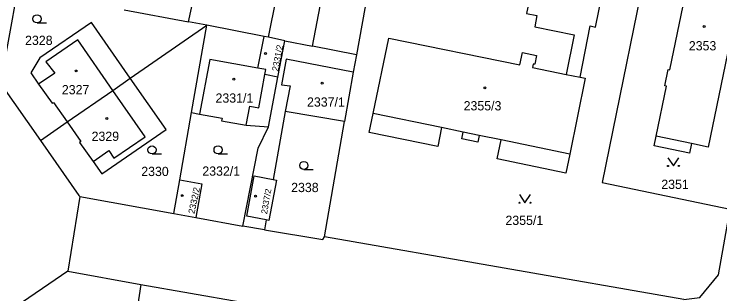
# Model space of a CAD drawing. Extents: x -756746 to -753363, y -1166406 to -1161727.
# Drawn here: x -756092.8 to -755962.9, y -1164721.8 to -1164670.3 of the extents above; entities that cross this region are included whole.
import ezdxf

# ---------------------------------------------------------------- set-up
doc = ezdxf.new("R2010")
doc.units = 0
for name, color, linetype in [('Hranice parcel', 7, 'Continuous'), ('Parcelní čísla', 7, 'Continuous'), ('Vnitřní kresba', 7, 'Continuous'), ('Značky budov', 7, 'Continuous'), ('Značky kultur', 7, 'Continuous')]:
    doc.layers.add(name, color=color, linetype=linetype)

msp = doc.modelspace()

# ---------------------------------------------------------------- linework, layer by layer
at = {"layer": 'Hranice parcel'}
for p, q in [((-756060.66, -1164671.79), (-756056.42, -1164651.39)), ((-756045.99, -1164674.59), (-756041.75, -1164654.12)), ((-756037.89, -1164676.25), (-756033.88, -1164655.72)), ((-756072.53, -1164669.59), (-756060.66, -1164671.79)), ((-756071.39, -1164682.13), (-756057.34, -1164672.38)), ((-756057.34, -1164672.38), (-756060.66, -1164671.79)), ((-756060.14, -1164688.44), (-756057.34, -1164672.38)), ((-756046.78, -1164674.49), (-756057.34, -1164672.38)), ((-756045.99, -1164674.59), (-756046.78, -1164674.49)), ((-756042.97, -1164675.24), (-756045.99, -1164674.59)), ((-756044.22, -1164681.92), (-756042.97, -1164675.24)), ((-756042.97, -1164675.24), (-756037.89, -1164676.25)), ((-756029.78, -1164677.86), (-756037.89, -1164676.25)), ((-756045.94, -1164691.09), (-756044.22, -1164681.92)), ((-755991.17, -1164681.44), (-755988.61, -1164681.96)), ((-756062.29, -1164700.8), (-756060.14, -1164688.44)), ((-756087.9, -1164693.56), (-756083.03, -1164690.18)), ((-756035.68, -1164711.28), (-756031.96, -1164690.1)), ((-756063.37, -1164707.01), (-756062.29, -1164700.8)), ((-756080.71, -1164703.91), (-756082.88, -1164717.6)), ((-756080.71, -1164703.91), (-756063.37, -1164707.01)), ((-756063.37, -1164707.01), (-756059.34, -1164707.74)), ((-756059.34, -1164707.74), (-756050.66, -1164709.32)), ((-756046.7, -1164709.98), (-756050.66, -1164709.32)), ((-756046.39, -1164708.2), (-756046.7, -1164709.98)), ((-755969.5, -1164722.83), (-756035.68, -1164711.28)), ((-756082.88, -1164717.6), (-756093.74, -1164725)), ((-756082.88, -1164717.6), (-756069.47, -1164720.04)), ((-756069.47, -1164720.04), (-756074.29, -1164751.85)), ((-756069.47, -1164720.04), (-756051.15, -1164723.27))]:
    msp.add_line(p, q, dxfattribs=at)
for points in [[(-755994.39, -1164650.77), (-755995.29, -1164655.1), (-755996.45, -1164654.86), (-755996.52, -1164655.18), (-755996.26, -1164655.23), (-755996.58, -1164656.75), (-755995.68, -1164656.94), (-755998.45, -1164670.26), (-755996.59, -1164670.62), (-755996.96, -1164672.69), (-755989.72, -1164674.14), (-755991.17, -1164681.44)], [(-755988.61, -1164681.96), (-755986.75, -1164672.52), (-755985.75, -1164672.72), (-755983.25, -1164660.39), (-755982.14, -1164660.61), (-755980.84, -1164654.44), (-755980.78, -1164654.14), (-755981.93, -1164653.91), (-755981.82, -1164653.38)], [(-755974.92, -1164654.03), (-755984.54, -1164701.33), (-755960.99, -1164706.24)], [(-756026, -1164657.31), (-756026.56, -1164660.17), (-756028.22, -1164669.31), (-756029.78, -1164677.86)], [(-755972.08, -1164680.57), (-755969.64, -1164668.79), (-755970, -1164668.72), (-755969.38, -1164665.71), (-755969.02, -1164665.79), (-755967.11, -1164656.58), (-755957.57, -1164658.54), (-755965.05, -1164694.78), (-755968.13, -1164694.14), (-755968.5, -1164695.89), (-755974.99, -1164694.59), (-755974.6, -1164692.78), (-755972.7, -1164683.59), (-755973.04, -1164683.52), (-755972.42, -1164680.5), (-755972.08, -1164680.57)], [(-756092.21, -1164666.15), (-756095.29, -1164683.08), (-756087.9, -1164693.56)], [(-756071.39, -1164682.13), (-756078.54, -1164671.89), (-756088.02, -1164678.4), (-756089.69, -1164681.15), (-756088.31, -1164683.23), (-756085.75, -1164686.74), (-756085.52, -1164686.57), (-756083.03, -1164690.18)], [(-756044.22, -1164681.92), (-756046.62, -1164681.46), (-756046.45, -1164680.56), (-756047.93, -1164680.3), (-756046.78, -1164674.49)], [(-755988.61, -1164681.96), (-755987.7, -1164682.15), (-755990.51, -1164696.08), (-755991.21, -1164699.61), (-756003.87, -1164696.97), (-756003.11, -1164693.48), (-756007.19, -1164692.64), (-756007.44, -1164693.87), (-756010.36, -1164693.27), (-756010.11, -1164692.04), (-756014.11, -1164691.21), (-756014.82, -1164694.69), (-756027.45, -1164692.1), (-756026.72, -1164688.61), (-756023.83, -1164674.75), (-755999.71, -1164679.69), (-755999.24, -1164677.39), (-755996.61, -1164677.93), (-755996.95, -1164679.58), (-755997.25, -1164679.52), (-755997.39, -1164680.17), (-755991.17, -1164681.44)], [(-756029.78, -1164677.86), (-756030.39, -1164681), (-756031.96, -1164690.1)], [(-756083.03, -1164690.18), (-756074.61, -1164684.37), (-756071.39, -1164682.13)], [(-756083.03, -1164690.18), (-756080.48, -1164693.77), (-756080.73, -1164693.94), (-756078.26, -1164697.44), (-756076.64, -1164699.74), (-756064.81, -1164691.56), (-756071.39, -1164682.13)], [(-756060.14, -1164688.44), (-756058.63, -1164688.72), (-756054.49, -1164689.49), (-756054.58, -1164689.98), (-756050.1, -1164690.79), (-756045.94, -1164691.09)], [(-756031.96, -1164690.1), (-756042.88, -1164688.23), (-756045.08, -1164700.75)], [(-756050.66, -1164709.32), (-756047.88, -1164694.99), (-756045.94, -1164691.09)], [(-756087.9, -1164693.56), (-756080.87, -1164703.69), (-756080.71, -1164703.91)], [(-756046.39, -1164708.2), (-756049.95, -1164707.52), (-756048.59, -1164700.09), (-756045.08, -1164700.75)], [(-756062.29, -1164700.8), (-756058.25, -1164701.53), (-756059.34, -1164707.74)], [(-756045.08, -1164700.75), (-756044.51, -1164700.86), (-756045.88, -1164708.3), (-756046.39, -1164708.2)], [(-755969.5, -1164722.83), (-755966.6, -1164722.46), (-755963.11, -1164718.3), (-755960.99, -1164706.24)], [(-756046.7, -1164709.98), (-756035.94, -1164711.77), (-756035.68, -1164711.28)]]:
    msp.add_lwpolyline(points, dxfattribs=at)
at = {"layer": 'Vnitřní kresba'}
for p, q in [((-756081.05, -1164675.09), (-756086.93, -1164679.12)), ((-756074.61, -1164684.37), (-756081.05, -1164675.09)), ((-756086.93, -1164679.12), (-756085.29, -1164681.21)), ((-756056.78, -1164678.67), (-756058.63, -1164688.72)), ((-756047.93, -1164680.3), (-756056.78, -1164678.67)), ((-756042.73, -1164678.62), (-756043.59, -1164683.32)), ((-756030.39, -1164681), (-756042.73, -1164678.62)), ((-756085.29, -1164681.21), (-756088.31, -1164683.23)), ((-756047.74, -1164687.59), (-756046.62, -1164681.46)), ((-756043.59, -1164683.32), (-756041.99, -1164683.55)), ((-756068.66, -1164692.93), (-756074.61, -1164684.37)), ((-756041.99, -1164683.55), (-756042.88, -1164688.23)), ((-756050.1, -1164690.79), (-756049.42, -1164687.26)), ((-756049.42, -1164687.26), (-756047.74, -1164687.59)), ((-756014.11, -1164691.21), (-756026.72, -1164688.61)), ((-756007.19, -1164692.64), (-756010.11, -1164692.04)), ((-756074.4, -1164696.85), (-756068.66, -1164692.93)), ((-755990.51, -1164696.08), (-756003.11, -1164693.48)), ((-755968.13, -1164694.14), (-755974.6, -1164692.78)), ((-756078.26, -1164697.44), (-756075.37, -1164695.45)), ((-756075.37, -1164695.45), (-756074.4, -1164696.85))]:
    msp.add_line(p, q, dxfattribs=at)
at = {"layer": 'Značky budov'}
for centre in [(-755965.78, -1164672.63), (-756046.53, -1164677.61), (-756081.34, -1164680.8), (-756052.34, -1164682.32), (-756036.1, -1164683.05), (-756006.12, -1164683.9), (-756075.71, -1164689.54), (-756061.82, -1164703.72), (-756048.33, -1164703.81)]:
    msp.add_circle(centre, 0.175, dxfattribs=at)
at = {"layer": 'Značky kultur'}
for p, q in [((-756088.56, -1164671.96), (-756086.81, -1164671.96)), ((-756067.39, -1164696.06), (-756065.64, -1164696.06)), ((-756055.24, -1164696.05), (-756053.49, -1164696.05)), ((-756039.46, -1164698.92), (-756037.71, -1164698.92))]:
    msp.add_line(p, q, dxfattribs=at)
for points in [[(-755972.44, -1164696.77), (-755971.44, -1164698.27), (-755970.44, -1164696.77)], [(-755999.76, -1164703.53), (-755998.76, -1164705.03), (-755997.76, -1164703.53)]]:
    msp.add_lwpolyline(points, dxfattribs=at)
for centre, radius in [((-756088.56, -1164671.21), 0.75), ((-756067.39, -1164695.31), 0.75), ((-756055.24, -1164695.3), 0.75), ((-756039.46, -1164698.17), 0.75), ((-755972.44, -1164698.27), 0.1), ((-755970.44, -1164698.27), 0.1), ((-755999.76, -1164705.03), 0.1), ((-755997.76, -1164705.03), 0.1)]:
    msp.add_circle(centre, radius, dxfattribs=at)

# ---------------------------------------------------------------- texts
at = {"layer": 'Parcelní čísla'}
for s, p in [('2328', (-756090.76, -1164676.02)), ('2353', (-755968.6, -1164677.02)), ('2327', (-756083.99, -1164685.09)), ('2331/1', (-756055.71, -1164686.63)), ('2337/1', (-756038.87, -1164687.36)), ('2355/3', (-756010.05, -1164688.05)), ('2329', (-756078.52, -1164693.66)), ('2330', (-756069.38, -1164700.12)), ('2332/1', (-756058.14, -1164700.06)), ('2338', (-756041.79, -1164703.07)), ('2351', (-755973.67, -1164702.49)), ('2355/1', (-756002.35, -1164709.11))]:
    msp.add_text(s, height=1.7, dxfattribs=at).set_placement(p)
for s, height, rotation, p in [('2331/2', 1.2, 79, (-756044.17, -1164680.95)), ('2332/2', 1.2, 78, (-756059.58, -1164707.14)), ('2337/2', 1.139, 80, (-756046.23, -1164707.17))]:
    msp.add_text(s, height=height, rotation=rotation, dxfattribs=at).set_placement(p)

doc.saveas('drawing.dxf')
